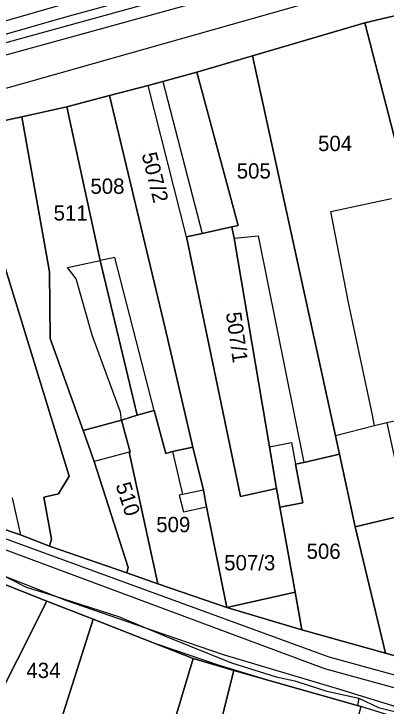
# Model space of a CAD drawing. Extents: x -263423 to -261326, y -1240067 to -1237864.
# Drawn here: x -263033.7 to -262984.9, y -1239748.3 to -1239657.6 of the extents above; entities that cross this region are included whole.
import ezdxf

# ---------------------------------------------------------------- set-up
doc = ezdxf.new("R2010")
doc.units = 0
for name, color, linetype in [('body_kn', 7, 'Continuous'), ('kladpar_druhypozemkov', 7, 'Continuous'), ('kladpar_hranice', 7, 'Continuous'), ('kladpar_parcelnecisla', 7, 'Continuous'), ('kladpar_plochy', 7, 'Continuous'), ('kladpar_sipky', 7, 'Continuous'), ('tarchy_linie', 7, 'Continuous'), ('zappar_hrandruhpozemk', 7, 'Continuous')]:
    doc.layers.add(name, color=color, linetype=linetype)

msp = doc.modelspace()

# ---------------------------------------------------------------- linework, layer by layer
at = {"layer": 'body_kn'}
for p, q in [((-263026.9, -1239658.04), (-263026.9, -1239658.04)), ((-262987.69, -1239658.81), (-262987.69, -1239658.81)), ((-263002.43, -1239663.13), (-263002.43, -1239663.13)), ((-263009.71, -1239665.26), (-263009.71, -1239665.26)), ((-263032.11, -1239666.67), (-263032.11, -1239666.67)), ((-263016.1, -1239667.01), (-263016.1, -1239667.01)), ((-263014.18, -1239666.51), (-263014.18, -1239666.51)), ((-263014.18, -1239666.51), (-263014.18, -1239666.51)), ((-263021.14, -1239668.32), (-263021.14, -1239668.32)), ((-263026.76, -1239669.82), (-263026.76, -1239669.82)), ((-263032.63, -1239671.13), (-263032.63, -1239671.13)), ((-263032.63, -1239671.13), (-263032.63, -1239671.13)), ((-262992.18, -1239683.51), (-262992.18, -1239683.51)), ((-263004.3, -1239685.36), (-263004.3, -1239685.36)), ((-263005.13, -1239685.55), (-263005.13, -1239685.55)), ((-263011.07, -1239686.86), (-263011.07, -1239686.86)), ((-263011.07, -1239686.86), (-263011.07, -1239686.86)), ((-263009.03, -1239686.42), (-263009.03, -1239686.42)), ((-263004.82, -1239687.01), (-263004.82, -1239687.01)), ((-263004.82, -1239687.01), (-263004.82, -1239687.01)), ((-263001.69, -1239686.71), (-263001.69, -1239686.71)), ((-263022.37, -1239689.92), (-263022.37, -1239689.92)), ((-263022.37, -1239689.92), (-263022.37, -1239689.92)), ((-263020.46, -1239689.55), (-263020.46, -1239689.55)), ((-263026.65, -1239690.85), (-263026.65, -1239690.85)), ((-263029.01, -1239691.42), (-263029.01, -1239691.42)), ((-263025.51, -1239692.33), (-263025.51, -1239692.33)), ((-262989.86, -1239695.44), (-262989.86, -1239695.44)), ((-263013.86, -1239698.82), (-263013.86, -1239698.82)), ((-263013.86, -1239698.82), (-263013.86, -1239698.82)), ((-263023.43, -1239699.73), (-263023.43, -1239699.73)), ((-263028.92, -1239700.15), (-263028.92, -1239700.15)), ((-263019.71, -1239709.82), (-263019.71, -1239709.82)), ((-263015.3, -1239709.59), (-263015.3, -1239709.59)), ((-263015.3, -1239709.59), (-263015.3, -1239709.59)), ((-263019.58, -1239710.84), (-263019.58, -1239710.84)), ((-263019.58, -1239710.84), (-263019.58, -1239710.84)), ((-263017.54, -1239710.21), (-263017.54, -1239710.21)), ((-262986.73, -1239709.99), (-262986.73, -1239709.99)), ((-262986.42, -1239711.58), (-262986.42, -1239711.58)), ((-263024.63, -1239712.22), (-263024.63, -1239712.22)), ((-262991.53, -1239712.89), (-262991.53, -1239712.89)), ((-262991.53, -1239712.89), (-262991.53, -1239712.89)), ((-263010.22, -1239714.39), (-263010.22, -1239714.39)), ((-263000.2, -1239714.32), (-263000.2, -1239714.32)), ((-263000.2, -1239714.32), (-263000.2, -1239714.32)), ((-262997.33, -1239713.76), (-262997.33, -1239713.76)), ((-263018.58, -1239715.05), (-263018.58, -1239715.05)), ((-263018.58, -1239715.05), (-263018.58, -1239715.05)), ((-263018.45, -1239715.05), (-263018.45, -1239715.05)), ((-263013.79, -1239715.2), (-263013.79, -1239715.2)), ((-263013.79, -1239715.2), (-263013.79, -1239715.2)), ((-263012.9, -1239714.95), (-263012.9, -1239714.95)), ((-263012.9, -1239714.95), (-263012.9, -1239714.95)), ((-262991.02, -1239715.32), (-262991.02, -1239715.32)), ((-263023.17, -1239716.24), (-263023.17, -1239716.24)), ((-262996.77, -1239716.63), (-262996.77, -1239716.63)), ((-262995.68, -1239716.38), (-262995.68, -1239716.38)), ((-262995.68, -1239716.38), (-262995.68, -1239716.38)), ((-263026.44, -1239718.2), (-263026.44, -1239718.2)), ((-262999.27, -1239719.8), (-262999.27, -1239719.8)), ((-263027.85, -1239720.48), (-263027.85, -1239720.48)), ((-263012.03, -1239720.69), (-263012.03, -1239720.69)), ((-263011.58, -1239720.57), (-263011.58, -1239720.57)), ((-263011.58, -1239720.57), (-263011.58, -1239720.57)), ((-263008.84, -1239720.01), (-263008.84, -1239720.01)), ((-263008.84, -1239720.01), (-263008.84, -1239720.01)), ((-263029.76, -1239720.92), (-263029.76, -1239720.92)), ((-263003.99, -1239720.86), (-263003.99, -1239720.86)), ((-262995.83, -1239721.67), (-262995.83, -1239721.67)), ((-263008.46, -1239722.18), (-263008.46, -1239722.18)), ((-262998.83, -1239722.22), (-262998.83, -1239722.22)), ((-263011.46, -1239722.86), (-263011.46, -1239722.86)), ((-262988.96, -1239724.82), (-262988.96, -1239724.82)), ((-263032.84, -1239725.88), (-263032.84, -1239725.88)), ((-263028.76, -1239726.41), (-263028.76, -1239726.41)), ((-263029.02, -1239727.36), (-263029.02, -1239727.36)), ((-263018.7, -1239730.16), (-263018.7, -1239730.16)), ((-263018.89, -1239730.86), (-263018.89, -1239730.86)), ((-263014.82, -1239732.28), (-263014.82, -1239732.28)), ((-263032.08, -1239732.71), (-263032.08, -1239732.71)), ((-263029.65, -1239733.44), (-263029.65, -1239733.44)), ((-262996.84, -1239733.39), (-262996.84, -1239733.39)), ((-262996.84, -1239733.39), (-262996.84, -1239733.39)), ((-263029.37, -1239734.56), (-263029.37, -1239734.56)), ((-263029.37, -1239734.56), (-263029.37, -1239734.56)), ((-263026.79, -1239734.46), (-263026.79, -1239734.46)), ((-263005.77, -1239735.38), (-263005.77, -1239735.38)), ((-263023.32, -1239736.89), (-263023.32, -1239736.89)), ((-263023.32, -1239736.89), (-263023.32, -1239736.89)), ((-263019.99, -1239736.57), (-263019.99, -1239736.57)), ((-263014.18, -1239738.82), (-263014.18, -1239738.82)), ((-262995.96, -1239738.3), (-262995.96, -1239738.3)), ((-263013.5, -1239739.27), (-263013.5, -1239739.27)), ((-263014.78, -1239740.25), (-263014.78, -1239740.25)), ((-263014.69, -1239740.28), (-263014.69, -1239740.28)), ((-263006.25, -1239741.51), (-263006.25, -1239741.51)), ((-262985, -1239741.35), (-262985, -1239741.35)), ((-263010.2, -1239742.05), (-263010.2, -1239742.05)), ((-262992.42, -1239741.82), (-262992.42, -1239741.82)), ((-263006.75, -1239742.98), (-263006.75, -1239742.98)), ((-263005.16, -1239742.64), (-263005.16, -1239742.64)), ((-262993, -1239743.37), (-262993, -1239743.37)), ((-263004.85, -1239743.61), (-263004.85, -1239743.61)), ((-263000.71, -1239744.79), (-263000.71, -1239744.79)), ((-262999.33, -1239744.46), (-262999.33, -1239744.46)), ((-262996.88, -1239744.98), (-262996.88, -1239744.98)), ((-262995.11, -1239745.55), (-262995.11, -1239745.55)), ((-262991.45, -1239745.95), (-262991.45, -1239745.95)), ((-262992.67, -1239746.35), (-262992.67, -1239746.35)), ((-262988.49, -1239747.25), (-262988.49, -1239747.25)), ((-262988.49, -1239747.25), (-262988.49, -1239747.25)), ((-262988.68, -1239748.22), (-262988.68, -1239748.22))]:
    msp.add_line(p, q, dxfattribs=at)
at = {"layer": 'kladpar_druhypozemkov'}
for p, q in [((-262991.44, -1239673.35), (-262991.44, -1239673.35)), ((-263017.15, -1239675.31), (-263017.15, -1239675.31)), ((-263002.27, -1239676.54), (-263002.27, -1239676.54)), ((-263021.65, -1239679.01), (-263021.65, -1239679.01)), ((-263026.98, -1239682.52), (-263026.98, -1239682.52)), ((-263006.48, -1239694.85), (-263006.48, -1239694.85)), ((-263021.05, -1239712.91), (-263021.05, -1239712.91)), ((-263010.92, -1239718.46), (-263010.92, -1239718.46)), ((-262998.35, -1239718.21), (-262998.35, -1239718.21)), ((-262993.25, -1239725.81), (-262993.25, -1239725.81)), ((-262998.63, -1239736.12), (-262998.63, -1239736.12)), ((-263029.85, -1239742.01), (-263029.85, -1239742.01))]:
    msp.add_line(p, q, dxfattribs=at)
at = {"layer": 'kladpar_hranice'}
for points in [[(-262924.18, -1239643.01), (-262933.82, -1239645.64), (-262956.92, -1239651.57), (-262965.98, -1239653.82), (-262969.94, -1239654.76), (-262972.17, -1239655.19), (-262975.49, -1239655.94), (-262987.69, -1239658.81), (-263002.43, -1239663.13), (-263009.71, -1239665.26), (-263014.18, -1239666.51), (-263016.1, -1239667.01), (-263021.14, -1239668.32), (-263026.76, -1239669.82), (-263032.63, -1239671.13), (-263044.06, -1239673.56)], [(-262975.49, -1239655.94), (-262965, -1239698.43), (-262964.44, -1239700.48), (-262973.57, -1239702.85), (-262976.12, -1239703.54), (-262979.45, -1239690.78), (-262987.69, -1239658.81), (-262975.49, -1239655.94)], [(-262979.45, -1239690.78), (-262976.12, -1239703.54), (-262974.87, -1239709.03), (-262984.82, -1239711.21), (-262982.19, -1239723.2), (-262988.96, -1239724.82), (-262991.02, -1239715.32), (-262991.53, -1239712.89), (-263002.43, -1239663.13), (-262987.69, -1239658.81), (-262979.45, -1239690.78)], [(-262991.53, -1239712.89), (-262991.02, -1239715.32), (-262995.68, -1239716.38), (-262996.77, -1239716.63), (-262995.83, -1239721.67), (-262998.83, -1239722.22), (-262999.27, -1239719.8), (-263000.2, -1239714.32), (-263004.82, -1239687.01), (-263005.13, -1239685.55), (-263004.3, -1239685.36), (-263009.71, -1239665.26), (-263002.43, -1239663.13), (-262991.53, -1239712.89)], [(-263014.18, -1239666.51), (-263009.71, -1239665.26), (-263004.3, -1239685.36), (-263005.13, -1239685.55), (-263009.03, -1239686.42), (-263011.07, -1239686.86), (-263003.99, -1239720.86), (-262999.27, -1239719.8), (-262998.83, -1239722.22), (-262996.84, -1239733.39), (-263005.77, -1239735.38), (-263008.46, -1239722.18), (-263008.84, -1239720.01), (-263010.22, -1239714.39), (-263013.86, -1239698.82), (-263021.14, -1239668.32), (-263016.1, -1239667.01), (-263014.18, -1239666.51)], [(-263013.86, -1239698.82), (-263010.22, -1239714.39), (-263012.9, -1239714.95), (-263013.79, -1239715.2), (-263015.3, -1239709.59), (-263017.54, -1239710.21), (-263022.37, -1239689.92), (-263026.76, -1239669.82), (-263021.14, -1239668.32), (-263013.86, -1239698.82)], [(-263022.37, -1239689.92), (-263017.54, -1239710.21), (-263019.58, -1239710.84), (-263024.63, -1239712.22), (-263028.92, -1239700.15), (-263029.01, -1239691.42), (-263032.63, -1239671.13), (-263026.76, -1239669.82), (-263022.37, -1239689.92)], [(-263032.63, -1239671.13), (-263029.01, -1239691.42), (-263028.92, -1239700.15), (-263024.63, -1239712.22), (-263023.17, -1239716.24), (-263018.7, -1239730.16), (-263018.89, -1239730.86), (-263029.02, -1239727.36), (-263028.76, -1239726.41), (-263029.76, -1239720.92), (-263027.85, -1239720.48), (-263026.44, -1239718.2), (-263037.08, -1239683.79), (-263040.85, -1239684.66), (-263044.06, -1239673.56), (-263032.63, -1239671.13)], [(-263040.29, -1239705.44), (-263045.45, -1239685.85), (-263040.85, -1239684.66), (-263037.08, -1239683.79), (-263026.44, -1239718.2), (-263027.85, -1239720.48), (-263029.76, -1239720.92), (-263028.76, -1239726.41), (-263029.02, -1239727.36), (-263032.84, -1239725.88), (-263036.09, -1239724.78), (-263045.01, -1239721.42), (-263042.33, -1239720.98), (-263046.55, -1239707.26), (-263040.29, -1239705.44)], [(-263000.2, -1239714.32), (-262999.27, -1239719.8), (-263003.99, -1239720.86), (-263011.07, -1239686.86), (-263009.03, -1239686.42), (-263005.13, -1239685.55), (-263004.82, -1239687.01), (-263000.2, -1239714.32)], [(-263013.79, -1239715.2), (-263012.9, -1239714.95), (-263010.22, -1239714.39), (-263008.84, -1239720.01), (-263008.46, -1239722.18), (-263005.77, -1239735.38), (-263014.82, -1239732.28), (-263018.58, -1239715.05), (-263018.45, -1239715.05), (-263019.58, -1239710.84), (-263017.54, -1239710.21), (-263015.3, -1239709.59), (-263013.79, -1239715.2)], [(-263019.58, -1239710.84), (-263018.45, -1239715.05), (-263018.58, -1239715.05), (-263014.82, -1239732.28), (-263018.89, -1239730.86), (-263018.7, -1239730.16), (-263023.17, -1239716.24), (-263024.63, -1239712.22), (-263019.58, -1239710.84)], [(-262995.68, -1239716.38), (-262991.02, -1239715.32), (-262988.96, -1239724.82), (-262985, -1239741.35), (-262995.96, -1239738.3), (-262996.84, -1239733.39), (-262998.83, -1239722.22), (-262995.83, -1239721.67), (-262996.77, -1239716.63), (-262995.68, -1239716.38)], [(-262975.46, -1239721.53), (-262972.19, -1239742.75), (-262971.84, -1239744.98), (-262972.58, -1239744.79), (-262985, -1239741.35), (-262988.96, -1239724.82), (-262982.19, -1239723.2), (-262975.46, -1239721.53)], [(-263036.09, -1239724.78), (-263032.84, -1239725.88), (-263029.02, -1239727.36), (-263018.89, -1239730.86), (-263014.82, -1239732.28), (-263005.77, -1239735.38), (-262995.96, -1239738.3), (-262985, -1239741.35), (-262972.58, -1239744.79), (-262971.84, -1239744.98), (-262965.89, -1239746.54), (-262953.85, -1239749.92), (-262953.41, -1239749.47), (-262950.54, -1239750.19), (-262938.44, -1239753.12), (-262930.66, -1239755), (-262915.95, -1239758.58)], [(-263029.37, -1239734.56), (-263037.21, -1239750.01), (-263041.1, -1239748.02), (-263040.07, -1239745.79), (-263050, -1239739.81), (-263055.32, -1239746.48), (-263056.08, -1239745.9), (-263058.88, -1239742.83), (-263056.76, -1239740.1), (-263055.22, -1239738.51), (-263046.25, -1239727.85), (-263029.37, -1239734.56)], [(-262924.71, -1239764.46), (-262930.7, -1239763.1), (-262936.11, -1239761.6), (-262942.23, -1239760.24), (-262947.96, -1239758.68), (-262959.11, -1239755.69), (-262965.09, -1239754.26), (-262970.51, -1239753.02), (-262976.61, -1239751.56), (-262977.61, -1239751.32), (-262981.91, -1239750.29), (-262988.22, -1239748.35), (-263004.85, -1239743.61), (-263010.2, -1239742.05), (-263023.32, -1239736.89), (-263029.37, -1239734.56), (-263046.25, -1239727.85)], [(-262996.84, -1239733.39), (-262995.96, -1239738.3), (-263005.77, -1239735.38), (-262996.84, -1239733.39)], [(-263029.37, -1239734.56), (-263023.32, -1239736.89), (-263028.75, -1239754.07), (-263037.21, -1239750.01), (-263029.37, -1239734.56)], [(-263023.32, -1239736.89), (-263010.2, -1239742.05), (-263014.66, -1239756.94), (-263016.05, -1239761.7), (-263021.32, -1239779.73), (-263035.95, -1239775.13), (-263028.75, -1239754.07), (-263023.32, -1239736.89)], [(-263009.14, -1239760.42), (-263012.3, -1239759.44), (-263013.27, -1239762.56), (-263016.05, -1239761.7), (-263014.66, -1239756.94), (-263010.2, -1239742.05), (-263004.85, -1239743.61), (-263008.67, -1239758.76), (-263009.14, -1239760.42)], [(-262988.22, -1239748.35), (-262990.81, -1239758.21), (-262991.98, -1239763.5), (-263008.67, -1239758.76), (-263004.85, -1239743.61), (-262988.22, -1239748.35)]]:
    msp.add_lwpolyline(points, dxfattribs=at)
at = {"layer": 'kladpar_plochy'}
for points in [[(-262924.18, -1239643.01), (-262933.82, -1239645.64), (-262956.92, -1239651.57), (-262965.98, -1239653.82), (-262969.94, -1239654.76), (-262972.17, -1239655.19), (-262975.49, -1239655.94), (-262987.69, -1239658.81), (-263002.43, -1239663.13), (-263009.71, -1239665.26), (-263014.18, -1239666.51), (-263016.1, -1239667.01), (-263021.14, -1239668.32), (-263026.76, -1239669.82), (-263032.63, -1239671.13), (-263044.06, -1239673.56)], [(-263036.09, -1239724.78), (-263032.84, -1239725.88), (-263029.02, -1239727.36), (-263018.89, -1239730.86), (-263014.82, -1239732.28), (-263005.77, -1239735.38), (-262995.96, -1239738.3), (-262985, -1239741.35), (-262972.58, -1239744.79), (-262971.84, -1239744.98), (-262965.89, -1239746.54), (-262953.85, -1239749.92), (-262953.41, -1239749.47), (-262950.54, -1239750.19), (-262938.44, -1239753.12), (-262930.66, -1239755), (-262915.95, -1239758.58)], [(-262924.71, -1239764.46), (-262930.7, -1239763.1), (-262936.11, -1239761.6), (-262942.23, -1239760.24), (-262947.96, -1239758.68), (-262959.11, -1239755.69), (-262965.09, -1239754.26), (-262970.51, -1239753.02), (-262976.61, -1239751.56), (-262977.61, -1239751.32), (-262981.91, -1239750.29), (-262988.22, -1239748.35), (-263004.85, -1239743.61), (-263010.2, -1239742.05), (-263023.32, -1239736.89), (-263029.37, -1239734.56), (-263046.25, -1239727.85)]]:
    msp.add_lwpolyline(points, dxfattribs=at)
for points in [[(-262975.49, -1239655.94), (-262965, -1239698.43), (-262964.44, -1239700.48), (-262973.57, -1239702.85), (-262976.12, -1239703.54), (-262979.45, -1239690.78), (-262987.69, -1239658.81)], [(-262979.45, -1239690.78), (-262976.12, -1239703.54), (-262974.87, -1239709.03), (-262984.82, -1239711.21), (-262982.19, -1239723.2), (-262988.96, -1239724.82), (-262991.02, -1239715.32), (-262991.53, -1239712.89), (-263002.43, -1239663.13), (-262987.69, -1239658.81)], [(-262991.53, -1239712.89), (-262991.02, -1239715.32), (-262995.68, -1239716.38), (-262996.77, -1239716.63), (-262995.83, -1239721.67), (-262998.83, -1239722.22), (-262999.27, -1239719.8), (-263000.2, -1239714.32), (-263004.82, -1239687.01), (-263005.13, -1239685.55), (-263004.3, -1239685.36), (-263009.71, -1239665.26), (-263002.43, -1239663.13)], [(-263014.18, -1239666.51), (-263009.71, -1239665.26), (-263004.3, -1239685.36), (-263005.13, -1239685.55), (-263009.03, -1239686.42), (-263011.07, -1239686.86), (-263003.99, -1239720.86), (-262999.27, -1239719.8), (-262998.83, -1239722.22), (-262996.84, -1239733.39), (-263005.77, -1239735.38), (-263008.46, -1239722.18), (-263008.84, -1239720.01), (-263010.22, -1239714.39), (-263013.86, -1239698.82), (-263021.14, -1239668.32), (-263016.1, -1239667.01)], [(-263013.86, -1239698.82), (-263010.22, -1239714.39), (-263012.9, -1239714.95), (-263013.79, -1239715.2), (-263015.3, -1239709.59), (-263017.54, -1239710.21), (-263022.37, -1239689.92), (-263026.76, -1239669.82), (-263021.14, -1239668.32)], [(-263022.37, -1239689.92), (-263017.54, -1239710.21), (-263019.58, -1239710.84), (-263024.63, -1239712.22), (-263028.92, -1239700.15), (-263029.01, -1239691.42), (-263032.63, -1239671.13), (-263026.76, -1239669.82)], [(-263032.63, -1239671.13), (-263029.01, -1239691.42), (-263028.92, -1239700.15), (-263024.63, -1239712.22), (-263023.17, -1239716.24), (-263018.7, -1239730.16), (-263018.89, -1239730.86), (-263029.02, -1239727.36), (-263028.76, -1239726.41), (-263029.76, -1239720.92), (-263027.85, -1239720.48), (-263026.44, -1239718.2), (-263037.08, -1239683.79), (-263040.85, -1239684.66), (-263044.06, -1239673.56)], [(-263040.29, -1239705.44), (-263045.45, -1239685.85), (-263040.85, -1239684.66), (-263037.08, -1239683.79), (-263026.44, -1239718.2), (-263027.85, -1239720.48), (-263029.76, -1239720.92), (-263028.76, -1239726.41), (-263029.02, -1239727.36), (-263032.84, -1239725.88), (-263036.09, -1239724.78), (-263045.01, -1239721.42), (-263042.33, -1239720.98), (-263046.55, -1239707.26)], [(-263000.2, -1239714.32), (-262999.27, -1239719.8), (-263003.99, -1239720.86), (-263011.07, -1239686.86), (-263009.03, -1239686.42), (-263005.13, -1239685.55), (-263004.82, -1239687.01)], [(-263013.79, -1239715.2), (-263012.9, -1239714.95), (-263010.22, -1239714.39), (-263008.84, -1239720.01), (-263008.46, -1239722.18), (-263005.77, -1239735.38), (-263014.82, -1239732.28), (-263018.58, -1239715.05), (-263018.45, -1239715.05), (-263019.58, -1239710.84), (-263017.54, -1239710.21), (-263015.3, -1239709.59)], [(-263019.58, -1239710.84), (-263018.45, -1239715.05), (-263018.58, -1239715.05), (-263014.82, -1239732.28), (-263018.89, -1239730.86), (-263018.7, -1239730.16), (-263023.17, -1239716.24), (-263024.63, -1239712.22)], [(-262995.68, -1239716.38), (-262991.02, -1239715.32), (-262988.96, -1239724.82), (-262985, -1239741.35), (-262995.96, -1239738.3), (-262996.84, -1239733.39), (-262998.83, -1239722.22), (-262995.83, -1239721.67), (-262996.77, -1239716.63)], [(-262975.46, -1239721.53), (-262972.19, -1239742.75), (-262971.84, -1239744.98), (-262972.58, -1239744.79), (-262985, -1239741.35), (-262988.96, -1239724.82), (-262982.19, -1239723.2)], [(-263029.37, -1239734.56), (-263037.21, -1239750.01), (-263041.1, -1239748.02), (-263040.07, -1239745.79), (-263050, -1239739.81), (-263055.32, -1239746.48), (-263056.08, -1239745.9), (-263058.88, -1239742.83), (-263056.76, -1239740.1), (-263055.22, -1239738.51), (-263046.25, -1239727.85)], [(-262996.84, -1239733.39), (-262995.96, -1239738.3), (-263005.77, -1239735.38)], [(-263029.37, -1239734.56), (-263023.32, -1239736.89), (-263028.75, -1239754.07), (-263037.21, -1239750.01)], [(-263023.32, -1239736.89), (-263010.2, -1239742.05), (-263014.66, -1239756.94), (-263016.05, -1239761.7), (-263021.32, -1239779.73), (-263035.95, -1239775.13), (-263028.75, -1239754.07)], [(-263009.14, -1239760.42), (-263012.3, -1239759.44), (-263013.27, -1239762.56), (-263016.05, -1239761.7), (-263014.66, -1239756.94), (-263010.2, -1239742.05), (-263004.85, -1239743.61), (-263008.67, -1239758.76)], [(-262988.22, -1239748.35), (-262990.81, -1239758.21), (-262991.98, -1239763.5), (-263008.67, -1239758.76), (-263004.85, -1239743.61)]]:
    msp.add_lwpolyline(points, close=True, dxfattribs=at)
at = {"layer": 'kladpar_sipky'}
msp.add_line((-263000.89, -1239735.47), (-263000.89, -1239735.47), dxfattribs=at)
at = {"layer": 'tarchy_linie'}
for points in [[(-263078.58, -1239671.12), (-263027.36, -1239656.4), (-262972.56, -1239641.44), (-262972.57, -1239641.39), (-262918.15, -1239626.72), (-262867.77, -1239611.96), (-262836.79, -1239602.77), (-262835.73, -1239601.81), (-262832.52, -1239600.46), (-262815.98, -1239594.96), (-262815.48, -1239596.45), (-262814.98, -1239597.94), (-262817.32, -1239598.72), (-262817.29, -1239598.81), (-262816.79, -1239600.49), (-262835.82, -1239606.13), (-262840.12, -1239610.01), (-262915.13, -1239632.71), (-262924.39, -1239633.58), (-262985.09, -1239649.35), (-263038.78, -1239664.15)], [(-263179.85, -1239698.42), (-263173.88, -1239697.59), (-263170.87, -1239699.01), (-263120.93, -1239685.18), (-263076.48, -1239673.23), (-263039.2, -1239662.63), (-262985.5, -1239647.83), (-262924.66, -1239632.02), (-262915.43, -1239631.16), (-262840.91, -1239608.6), (-262834.87, -1239603.16), (-262831.96, -1239601.93), (-262815.48, -1239596.45)], [(-263185.2, -1239701.74), (-263151.5, -1239692.2), (-263118.32, -1239682.9), (-263078.14, -1239672.76), (-263026.9, -1239658.04), (-262972.11, -1239643.08), (-262917.68, -1239628.4), (-262867.28, -1239613.64), (-262817.29, -1239598.81)], [(-263076.78, -1239674.94), (-263067.73, -1239689.43), (-263061.59, -1239698.97), (-263048.27, -1239722.8), (-262993, -1239743.37), (-262958.92, -1239752.71), (-262923.54, -1239762), (-262867.86, -1239773.48), (-262824.56, -1239787.75), (-262785.95, -1239791.48), (-262742.38, -1239779.12)], [(-263046.83, -1239721.99), (-262992.42, -1239741.82), (-262958.48, -1239751.12), (-262923.12, -1239760.4)], [(-262924.71, -1239764.46), (-262930.7, -1239763.1), (-262936.11, -1239761.6), (-262942.23, -1239760.24), (-262947.96, -1239758.68), (-262959.11, -1239755.69), (-262965.09, -1239754.26), (-262970.51, -1239753.02), (-262976.61, -1239751.56), (-262977.61, -1239751.32), (-262981.91, -1239750.29), (-262988.22, -1239748.35), (-263000.71, -1239744.79), (-263006.75, -1239742.98), (-263014.69, -1239740.28), (-263014.78, -1239740.25), (-263023.32, -1239736.89), (-263029.37, -1239734.56), (-263042.62, -1239729.29)], [(-263038.17, -1239729.99), (-263026.79, -1239734.46), (-263014.18, -1239738.82), (-263006.25, -1239741.51), (-262991.45, -1239745.95), (-262977.38, -1239750.28), (-262965.62, -1239753), (-262954.62, -1239755.96), (-262940.14, -1239759.32), (-262928.37, -1239762.28)], [(-263036.51, -1239730.5), (-263032.08, -1239732.71), (-263029.65, -1239733.44), (-263019.99, -1239736.57), (-263013.5, -1239739.27), (-263005.16, -1239742.64), (-262999.33, -1239744.46), (-262996.88, -1239744.98), (-262995.11, -1239745.55), (-262992.67, -1239746.35), (-262988.49, -1239747.25), (-262988.68, -1239748.22)], [(-262988.49, -1239747.25), (-262985.93, -1239748.45), (-262978.36, -1239750.36), (-262977.09, -1239750.95), (-262969.39, -1239752.78), (-262958.78, -1239755.26), (-262958.83, -1239755.77)]]:
    msp.add_lwpolyline(points, dxfattribs=at)
at = {"layer": 'zappar_hrandruhpozemk'}
for p, q in [((-263011.07, -1239686.86), (-263016.1, -1239667.01)), ((-263014.18, -1239666.51), (-263009.03, -1239686.42)), ((-262992.18, -1239683.51), (-262984.2, -1239681.83)), ((-263004.82, -1239687.01), (-263001.69, -1239686.71)), ((-263001.69, -1239686.71), (-262995.68, -1239716.38)), ((-263020.46, -1239689.55), (-263022.37, -1239689.92)), ((-263015.3, -1239709.59), (-263020.46, -1239689.55)), ((-263019.71, -1239709.82), (-263023.43, -1239699.73)), ((-263019.58, -1239710.84), (-263019.71, -1239709.82)), ((-262986.42, -1239711.58), (-262991.53, -1239712.89)), ((-262984.82, -1239711.21), (-262986.42, -1239711.58)), ((-263000.2, -1239714.32), (-262997.33, -1239713.76)), ((-262997.33, -1239713.76), (-262996.77, -1239716.63)), ((-263018.58, -1239715.05), (-263023.17, -1239716.24)), ((-263012.9, -1239714.95), (-263011.58, -1239720.57)), ((-263008.84, -1239720.01), (-263011.58, -1239720.57)), ((-263033.91, -1239721.03), (-263032.84, -1239725.88))]:
    msp.add_line(p, q, dxfattribs=at)
for points in [[(-262919.69, -1239635.13), (-262953.07, -1239644.65), (-262987.35, -1239653.97), (-263032.11, -1239666.67)], [(-263032.11, -1239666.67), (-263067.87, -1239676.68), (-263068.64, -1239677.25), (-263068.96, -1239678.46), (-263069.09, -1239679.48), (-263068.97, -1239680.25)], [(-262986.42, -1239711.58), (-262986.73, -1239709.99), (-262989.86, -1239695.44), (-262992.18, -1239683.51)], [(-263023.43, -1239699.73), (-263025.51, -1239692.33), (-263026.65, -1239690.85), (-263022.37, -1239689.92)], [(-263011.58, -1239720.57), (-263012.03, -1239720.69), (-263011.46, -1239722.86), (-263008.46, -1239722.18)]]:
    msp.add_lwpolyline(points, dxfattribs=at)

# ---------------------------------------------------------------- texts
at = {"layer": 'kladpar_parcelnecisla'}
for s, p in [('504', (-262993.836, -1239675.61)), ('505', (-263004.491, -1239679.21)), ('508', (-263023.659, -1239681.21)), ('511', (-263028.485, -1239684.71)), ('509', (-263015.036, -1239725.51)), ('506', (-262995.336, -1239729.01)), ('507/3', (-263006.131, -1239730.51)), ('434', (-263032.051, -1239744.61))]:
    msp.add_text(s, height=2, dxfattribs=at).set_placement(p)
for s, rotation, p in [('507/2', 284, (-263016.968, -1239676.041)), ('507/1', 278, (-263005.911, -1239696.816)), ('510', 288, (-263020.382, -1239719.35))]:
    msp.add_text(s, height=2, rotation=rotation, dxfattribs=at).set_placement(p)

doc.saveas('drawing.dxf')
